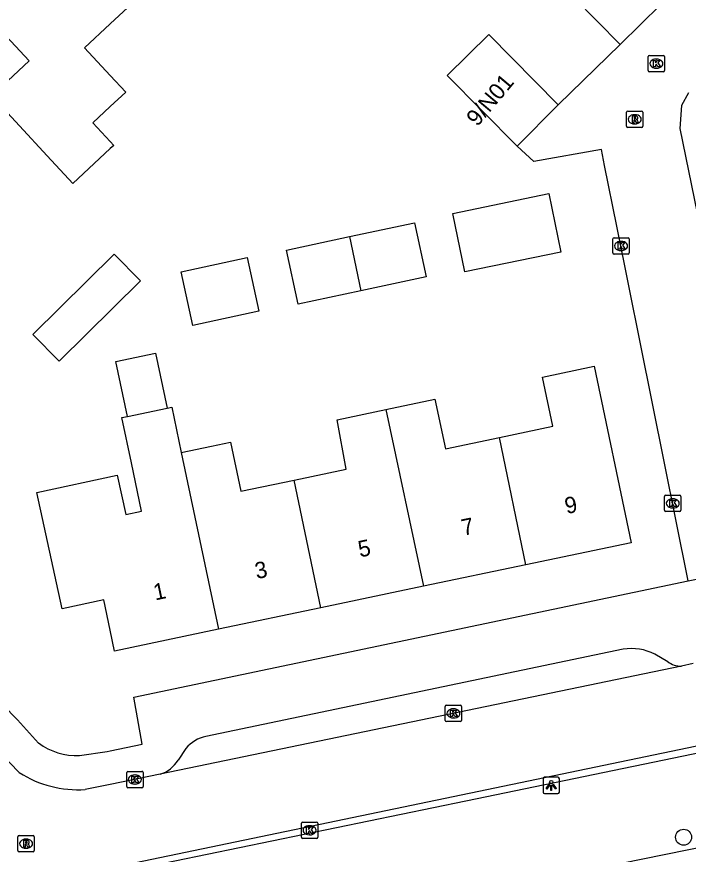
# Model space of a CAD drawing. Extents: x 162880 to 165536, y 384011 to 385179.
# Drawn here: x 163994.3 to 164035.3, y 384189.9 to 384241.1 of the extents above; entities that cross this region are included whole.
import ezdxf

# ---------------------------------------------------------------- set-up
doc = ezdxf.new("R2010")
doc.units = 0
for name, color, linetype in [('IMGEO_Boom', 7, 'Continuous'), ('IMGEO_Groenvoorziening', 7, 'Continuous'), ('IMGEO_Kolk', 7, 'Continuous'), ('IMGEO_Lichtpunt', 7, 'Continuous'), ('IMGEO_Muur', 7, 'Continuous'), ('IMGEO_Pand', 7, 'Continuous'), ('IMGEO_Pand_nummerreeks', 7, 'Continuous'), ('IMGEO_Rijbaan_lokaal_open', 7, 'Continuous'), ('IMGEO_Rioolput', 7, 'Continuous'), ('IMGEO_Voetpad_open', 7, 'Continuous')]:
    doc.layers.add(name, color=color, linetype=linetype)

msp = doc.modelspace()

# ---------------------------------------------------------------- linework, layer by layer
at = {"layer": 'IMGEO_Boom'}
msp.add_circle((164035.048, 384190.943), 0.489, dxfattribs=at)
at = {"layer": 'IMGEO_Groenvoorziening'}
msp.add_lwpolyline([(163991.655, 384179.863), (163992.185, 384181.427), (164150.97, 384213.664)], dxfattribs=at)
at = {"layer": 'IMGEO_Kolk'}
for p, q in [((164032.958, 384238.721), (164033.81, 384238.721)), ((164032.883, 384237.795), (164032.883, 384238.647)), ((164033.371, 384238.501), (164033.396, 384238.501)), ((164033.884, 384238.647), (164033.884, 384237.795)), ((164033.81, 384237.721), (164032.958, 384237.721)), ((164033.394, 384237.941), (164033.369, 384237.941)), ((164030.721, 384226.653), (164030.721, 384227.505)), ((164030.796, 384227.579), (164031.648, 384227.579)), ((164031.722, 384227.505), (164031.722, 384226.653)), ((164031.209, 384227.359), (164031.234, 384227.359)), ((164031.648, 384226.579), (164030.796, 384226.579)), ((164031.232, 384226.799), (164031.207, 384226.799)), ((164033.882, 384210.92), (164033.882, 384211.772)), ((164033.957, 384211.846), (164034.809, 384211.846)), ((164034.37, 384211.626), (164034.395, 384211.626)), ((164034.883, 384211.772), (164034.883, 384210.92)), ((164034.393, 384211.066), (164034.368, 384211.066)), ((164034.809, 384210.846), (164033.957, 384210.846)), ((164020.476, 384198.085), (164020.476, 384198.937)), ((164020.551, 384199.011), (164021.403, 384199.011)), ((164020.964, 384198.791), (164020.989, 384198.791)), ((164021.477, 384198.937), (164021.477, 384198.085)), ((164020.987, 384198.231), (164020.962, 384198.231)), ((164021.403, 384198.011), (164020.551, 384198.011)), ((164001.004, 384194.042), (164001.004, 384194.894)), ((164001.079, 384194.968), (164001.931, 384194.968)), ((164001.492, 384194.748), (164001.517, 384194.748)), ((164002.005, 384194.894), (164002.005, 384194.042)), ((164001.515, 384194.188), (164001.49, 384194.188)), ((164001.931, 384193.968), (164001.079, 384193.968)), ((164011.682, 384190.942), (164011.682, 384191.794)), ((164011.757, 384191.868), (164012.609, 384191.868)), ((164012.17, 384191.648), (164012.195, 384191.648)), ((164012.683, 384191.794), (164012.683, 384190.942)), ((164012.193, 384191.088), (164012.168, 384191.088)), ((164012.609, 384190.868), (164011.757, 384190.868))]:
    msp.add_line(p, q, dxfattribs=at)
for points in [[(164032.958, 384238.721), (164033.81, 384238.721)], [(164032.883, 384237.795), (164032.883, 384238.647)], [(164033.204, 384238.421), (164033.327, 384238.421), (164033.327, 384238.27), (164033.457, 384238.421), (164033.621, 384238.421), (164033.475, 384238.27), (164033.628, 384238.021), (164033.476, 384238.021), (164033.391, 384238.185), (164033.327, 384238.118), (164033.327, 384238.021), (164033.204, 384238.021), (164033.204, 384238.421)], [(164033.884, 384238.647), (164033.884, 384237.795)], [(164033.81, 384237.721), (164032.958, 384237.721)], [(164030.721, 384226.653), (164030.721, 384227.505)], [(164030.796, 384227.579), (164031.648, 384227.579)], [(164031.722, 384227.505), (164031.722, 384226.653)], [(164031.042, 384227.279), (164031.165, 384227.279), (164031.165, 384227.128), (164031.295, 384227.279), (164031.459, 384227.279), (164031.313, 384227.128), (164031.466, 384226.879), (164031.314, 384226.879), (164031.229, 384227.043), (164031.165, 384226.976), (164031.165, 384226.879), (164031.042, 384226.879), (164031.042, 384227.279)], [(164031.648, 384226.579), (164030.796, 384226.579)], [(164033.882, 384210.92), (164033.882, 384211.772)], [(164033.957, 384211.846), (164034.809, 384211.846)], [(164034.203, 384211.546), (164034.326, 384211.546), (164034.326, 384211.395), (164034.456, 384211.546), (164034.62, 384211.546), (164034.474, 384211.395), (164034.627, 384211.146), (164034.475, 384211.146), (164034.39, 384211.31), (164034.326, 384211.243), (164034.326, 384211.146), (164034.203, 384211.146), (164034.203, 384211.546)], [(164034.883, 384211.772), (164034.883, 384210.92)], [(164034.809, 384210.846), (164033.957, 384210.846)], [(164020.476, 384198.085), (164020.476, 384198.937)], [(164020.551, 384199.011), (164021.403, 384199.011)], [(164021.477, 384198.937), (164021.477, 384198.085)], [(164020.797, 384198.711), (164020.92, 384198.711), (164020.92, 384198.56), (164021.05, 384198.711), (164021.214, 384198.711), (164021.068, 384198.56), (164021.221, 384198.311), (164021.069, 384198.311), (164020.984, 384198.475), (164020.92, 384198.408), (164020.92, 384198.311), (164020.797, 384198.311), (164020.797, 384198.711)], [(164021.403, 384198.011), (164020.551, 384198.011)], [(164001.004, 384194.042), (164001.004, 384194.894)], [(164001.079, 384194.968), (164001.931, 384194.968)], [(164001.325, 384194.668), (164001.448, 384194.668), (164001.448, 384194.517), (164001.578, 384194.668), (164001.742, 384194.668), (164001.596, 384194.517), (164001.749, 384194.268), (164001.597, 384194.268), (164001.512, 384194.432), (164001.448, 384194.365), (164001.448, 384194.268), (164001.325, 384194.268), (164001.325, 384194.668)], [(164002.005, 384194.894), (164002.005, 384194.042)], [(164001.931, 384193.968), (164001.079, 384193.968)], [(164011.682, 384190.942), (164011.682, 384191.794)], [(164011.757, 384191.868), (164012.609, 384191.868)], [(164012.683, 384191.794), (164012.683, 384190.942)], [(164012.003, 384191.568), (164012.126, 384191.568), (164012.126, 384191.417), (164012.256, 384191.568), (164012.42, 384191.568), (164012.274, 384191.417), (164012.427, 384191.168), (164012.275, 384191.168), (164012.19, 384191.332), (164012.126, 384191.265), (164012.126, 384191.168), (164012.003, 384191.168), (164012.003, 384191.568)], [(164012.609, 384190.868), (164011.757, 384190.868)]]:
    msp.add_lwpolyline(points, dxfattribs=at)
for centre, start, end in [((164032.96, 384238.645), 91.552, 178.448), ((164032.96, 384238.645), 91.552, 178.448), ((164033.808, 384238.645), 1.552, 88.448), ((164033.808, 384238.645), 1.552, 88.448), ((164032.96, 384237.797), 181.552, 268.448), ((164032.96, 384237.797), 181.552, 268.448), ((164033.808, 384237.797), 271.552, 358.448), ((164033.808, 384237.797), 271.552, 358.448), ((164030.798, 384227.503), 91.552, 178.448), ((164030.798, 384227.503), 91.552, 178.448), ((164031.646, 384227.503), 1.552, 88.448), ((164031.646, 384227.503), 1.552, 88.448), ((164030.798, 384226.655), 181.552, 268.448), ((164030.798, 384226.655), 181.552, 268.448), ((164031.646, 384226.655), 271.552, 358.448), ((164031.646, 384226.655), 271.552, 358.448), ((164033.959, 384211.77), 91.552, 178.448), ((164033.959, 384211.77), 91.552, 178.448), ((164034.807, 384211.77), 1.552, 88.448), ((164034.807, 384211.77), 1.552, 88.448), ((164033.959, 384210.922), 181.552, 268.448), ((164033.959, 384210.922), 181.552, 268.448), ((164034.807, 384210.922), 271.552, 358.448), ((164034.807, 384210.922), 271.552, 358.448), ((164020.553, 384198.935), 91.552, 178.448), ((164020.553, 384198.935), 91.552, 178.448), ((164021.401, 384198.935), 1.552, 88.448), ((164021.401, 384198.935), 1.552, 88.448), ((164020.553, 384198.087), 181.552, 268.448), ((164020.553, 384198.087), 181.552, 268.448), ((164021.401, 384198.087), 271.552, 358.448), ((164021.401, 384198.087), 271.552, 358.448), ((164001.081, 384194.892), 91.552, 178.448), ((164001.081, 384194.892), 91.552, 178.448), ((164001.929, 384194.892), 1.552, 88.448), ((164001.929, 384194.892), 1.552, 88.448), ((164001.081, 384194.044), 181.552, 268.448), ((164001.081, 384194.044), 181.552, 268.448), ((164001.929, 384194.044), 271.552, 358.448), ((164001.929, 384194.044), 271.552, 358.448), ((164011.759, 384191.792), 91.552, 178.448), ((164011.759, 384191.792), 91.552, 178.448), ((164012.607, 384191.792), 1.552, 88.448), ((164012.607, 384191.792), 1.552, 88.448), ((164011.759, 384190.944), 181.552, 268.448), ((164011.759, 384190.944), 181.552, 268.448), ((164012.607, 384190.944), 271.552, 358.448), ((164012.607, 384190.944), 271.552, 358.448)]:
    msp.add_arc(centre, 0.0765, start, end, dxfattribs=at)
for centre, major_axis, ratio, start_param, end_param in [((164033.37, 384238.221), (-0.387, 0.002), 0.722429, 4.712389, 7.853982), ((164033.395, 384238.221), (-0.39, 0.002), 0.717154, 1.570796, 4.712389), ((164031.208, 384227.079), (-0.387, 0.002), 0.722429, 4.712389, 7.853982), ((164031.233, 384227.079), (-0.39, 0.002), 0.717154, 1.570796, 4.712389), ((164034.369, 384211.346), (-0.387, 0.002), 0.722429, 4.712389, 7.853982), ((164034.394, 384211.346), (-0.39, 0.002), 0.717154, 1.570796, 4.712389), ((164020.963, 384198.511), (-0.387, 0.002), 0.722429, 4.712389, 7.853982), ((164020.988, 384198.511), (-0.39, 0.002), 0.717154, 1.570796, 4.712389), ((164001.491, 384194.468), (-0.387, 0.002), 0.722429, 4.712389, 7.853982), ((164001.516, 384194.468), (-0.39, 0.002), 0.717154, 1.570796, 4.712389), ((164012.169, 384191.368), (-0.387, 0.002), 0.722429, 4.712389, 7.853982), ((164012.194, 384191.368), (-0.39, 0.002), 0.717154, 1.570796, 4.712389)]:
    msp.add_ellipse(centre, major_axis=major_axis, ratio=ratio, start_param=start_param, end_param=end_param, dxfattribs=at)
at = {"layer": 'IMGEO_Lichtpunt'}
for p, q in [((164026.455, 384194.511), (164026.455, 384193.704)), ((164026.455, 384194.511), (164026.455, 384193.704)), ((164027.357, 384194.606), (164026.549, 384194.606)), ((164027.357, 384194.606), (164026.549, 384194.606)), ((164027.451, 384193.704), (164027.451, 384194.511)), ((164027.451, 384193.704), (164027.451, 384194.511)), ((164026.549, 384193.61), (164027.357, 384193.61)), ((164026.549, 384193.61), (164027.357, 384193.61))]:
    msp.add_line(p, q, dxfattribs=at)
for points in [[(164026.829, 384194.175), (164026.868, 384194.147), (164026.68, 384193.885), (164026.642, 384193.912), (164026.829, 384194.175)], [(164027.041, 384194.147), (164027.079, 384194.174), (164027.266, 384193.912), (164027.227, 384193.884), (164027.041, 384194.147)], [(164026.931, 384194.127), (164026.978, 384194.127), (164026.978, 384193.805), (164026.931, 384193.805), (164026.931, 384194.127)]]:
    msp.add_lwpolyline(points, dxfattribs=at)
msp.add_circle((164026.954, 384194.309), 0.0994, dxfattribs=at)
for centre, start, end in [((164026.549, 384194.511), 90, 180), ((164026.549, 384194.511), 90, 180), ((164027.357, 384194.511), 0, 90), ((164027.357, 384194.511), 0, 90), ((164026.549, 384193.704), 180, 270), ((164026.549, 384193.704), 180, 270), ((164027.357, 384193.704), 270, 0), ((164027.357, 384193.704), 270, 360)]:
    msp.add_arc(centre, 0.0946, start, end, dxfattribs=at)
at = {"layer": 'IMGEO_Muur'}
msp.add_lwpolyline([(164027.381, 384235.712), (164031.164, 384239.4)], dxfattribs=at)
at = {"layer": 'IMGEO_Pand'}
for points in [[(164001.068, 384241.645), (164000, 384240.649), (163998.426, 384239.181), (164000, 384237.492), (164000.946, 384236.477), (164000, 384235.595), (163998.936, 384234.603), (164000, 384233.459), (164000.217, 384233.226), (164000, 384233.024), (163997.721, 384230.902), (163996.147, 384232.592), (163992.74, 384236.252), (163995.038, 384238.391), (163990.281, 384243.499), (163995.146, 384248.028)], [(164031.164, 384239.4), (164026.942, 384243.693)], [(164031.164, 384239.4), (164033.648, 384241.844)], [(164024.866, 384233.172), (164020.603, 384237.498), (164023.148, 384240.006), (164027.381, 384235.712)], [(164024.866, 384233.172), (164027.381, 384235.712)], [(164026.81, 384230.281), (164027.548, 384226.704), (164021.672, 384225.491), (164020.934, 384229.068), (164026.81, 384230.281)], [(164014.618, 384227.648), (164018.592, 384228.499), (164019.301, 384225.185), (164015.319, 384224.333)], [(164015.319, 384224.333), (164011.476, 384223.51), (164010.767, 384226.824), (164014.618, 384227.648)], [(164014.618, 384227.648), (164015.319, 384224.333)], [(164001.844, 384224.953), (163996.873, 384220.038), (163995.26, 384221.669), (164000.231, 384226.584), (164001.844, 384224.953)], [(164009.075, 384223.094), (164005.045, 384222.219), (164004.334, 384225.495), (164008.364, 384226.37), (164009.075, 384223.094)], [(164001.048, 384216.657), (164000.342, 384220.023), (164002.773, 384220.533), (164003.48, 384217.167)], [(164023.785, 384215.372), (164027.058, 384216.059), (164026.428, 384219.065), (164029.576, 384219.725), (164031.839, 384208.942), (164025.412, 384207.593)], [(164016.853, 384217.082), (164019.835, 384217.707), (164020.497, 384214.682), (164023.785, 384215.372)], [(164001.048, 384216.657), (164003.48, 384217.167)], [(164003.48, 384217.167), (164003.755, 384217.225), (164004.339, 384214.458)], [(164006.619, 384203.649), (164000.265, 384202.315), (164000, 384203.589), (163999.613, 384205.451), (163997.059, 384204.896), (163995.516, 384212.008), (164000.432, 384213.074), (164000.955, 384210.665), (164001.909, 384210.863), (164001.289, 384213.817), (164000.708, 384216.585), (164001.048, 384216.657)], [(164011.242, 384212.769), (164014.418, 384213.435), (164013.875, 384216.457), (164016.853, 384217.082)], [(164016.853, 384217.082), (164019.139, 384206.276)], [(164025.412, 384207.593), (164023.785, 384215.372)], [(164004.339, 384214.458), (164006.183, 384214.845), (164007.36, 384215.092), (164007.991, 384212.087), (164011.242, 384212.769)], [(164004.339, 384214.458), (164006.619, 384203.649)], [(164012.881, 384204.963), (164011.242, 384212.769)], [(164025.412, 384207.593), (164019.139, 384206.276)], [(164019.139, 384206.276), (164012.881, 384204.963)], [(164012.881, 384204.963), (164006.619, 384203.649)]]:
    msp.add_lwpolyline(points, dxfattribs=at)
at = {"layer": 'IMGEO_Rijbaan_lokaal_open'}
for points in [[(164027.381, 384235.712), (164031.164, 384239.4)], [(164035.336, 384236.427), (164034.911, 384235.662), (164034.815, 384234.262), (164040.268, 384207.587)], [(164035.326, 384206.609), (164030.966, 384228.287), (164030.221, 384231.993), (164030.024, 384232.973), (164025.891, 384232.23), (164024.866, 384233.172)], [(164115.052, 384212.95), (164065.439, 384202.652), (164000, 384189.057), (163994.317, 384187.915), (163962.145, 384220.88)], [(164035.326, 384206.609), (164040.268, 384207.587)], [(163994.44, 384194.894), (163985.824, 384203.771)], [(164034.909, 384201.404), (164003.053, 384194.788)], [(164035.631, 384201.554), (164034.909, 384201.404)], [(164003.053, 384194.788), (164000, 384194.155), (163998.457, 384193.852)]]:
    msp.add_lwpolyline(points, dxfattribs=at)
msp.add_arc((163998.037, 384200.495), 6.656, 237.2944, 273.6218, dxfattribs=at)
at = {"layer": 'IMGEO_Rioolput'}
for p, q in [((164031.556, 384234.394), (164031.556, 384235.246)), ((164031.631, 384235.32), (164032.483, 384235.32)), ((164032.044, 384235.1), (164032.069, 384235.1)), ((164032.557, 384235.246), (164032.557, 384234.394)), ((164032.483, 384234.32), (164031.631, 384234.32)), ((164032.067, 384234.54), (164032.042, 384234.54)), ((163994.352, 384190.122), (163994.352, 384190.974)), ((163994.427, 384191.048), (163995.279, 384191.048)), ((163994.84, 384190.828), (163994.865, 384190.828)), ((163995.353, 384190.974), (163995.353, 384190.122)), ((163995.279, 384190.048), (163994.427, 384190.048)), ((163994.863, 384190.268), (163994.838, 384190.268))]:
    msp.add_line(p, q, dxfattribs=at)
for points in [[(164031.556, 384234.394), (164031.556, 384235.246)], [(164031.631, 384235.32), (164032.483, 384235.32)], [(164032.557, 384235.246), (164032.557, 384234.394)], [(164032.145, 384235.018), (164031.893, 384235.02), (164031.893, 384234.62)], [(164031.893, 384234.62), (164032.017, 384234.62), (164032.017, 384234.782), (164032.028, 384234.782)], [(164032.071, 384234.939), (164032.017, 384234.939), (164032.017, 384234.858)], [(164032.017, 384234.858), (164032.069, 384234.858)], [(164032.075, 384234.753), (164032.146, 384234.62), (164032.286, 384234.62), (164032.221, 384234.746)], [(164032.483, 384234.32), (164031.631, 384234.32)], [(163994.352, 384190.122), (163994.352, 384190.974)], [(163994.427, 384191.048), (163995.279, 384191.048)], [(163994.941, 384190.746), (163994.689, 384190.748), (163994.689, 384190.348)], [(163994.867, 384190.667), (163994.813, 384190.667), (163994.813, 384190.586)], [(163994.813, 384190.586), (163994.865, 384190.586)], [(163995.353, 384190.974), (163995.353, 384190.122)], [(163995.279, 384190.048), (163994.427, 384190.048)], [(163994.689, 384190.348), (163994.813, 384190.348), (163994.813, 384190.51), (163994.824, 384190.51)], [(163994.871, 384190.481), (163994.942, 384190.348), (163995.082, 384190.348), (163995.017, 384190.474)]]:
    msp.add_lwpolyline(points, dxfattribs=at)
for centre, radius, start, end in [((164031.633, 384235.244), 0.0765, 91.552, 178.448), ((164031.633, 384235.244), 0.0765, 91.552, 178.448), ((164032.481, 384235.244), 0.0765, 1.552, 88.448), ((164032.481, 384235.244), 0.0765, 1.552, 88.448), ((164032.027, 384234.729), 0.0533, 26.0293, 88.6989), ((164032.053, 384235.047), 0.19, 274.7715, 282.9687), ((164032.077, 384234.843), 0.0964, 77.0061, 93.1865), ((164032.091, 384234.9), 0.0378, 276.6634, 79.6772), ((164032.144, 384234.908), 0.109, 350.3612, 89.416), ((164032.142, 384234.908), 0.112, 277.5842, 350.9817), ((164032.126, 384234.693), 0.108, 29.5134, 73.7905), ((164031.633, 384234.396), 0.0765, 181.552, 268.448), ((164031.633, 384234.396), 0.0765, 181.552, 268.448), ((164032.481, 384234.396), 0.0765, 271.552, 358.448), ((164032.481, 384234.396), 0.0765, 271.552, 358.448), ((163994.429, 384190.972), 0.0765, 91.552, 178.448), ((163994.429, 384190.972), 0.0765, 91.552, 178.448), ((163994.849, 384190.775), 0.19, 274.7715, 282.9687), ((163994.873, 384190.571), 0.0964, 77.0061, 93.1865), ((163994.887, 384190.628), 0.0378, 276.6634, 79.6772), ((163994.94, 384190.636), 0.109, 350.3612, 89.416), ((163994.938, 384190.636), 0.112, 277.5842, 350.9817), ((163995.277, 384190.972), 0.0765, 1.552, 88.448), ((163995.277, 384190.972), 0.0765, 1.552, 88.448), ((163994.429, 384190.124), 0.0765, 181.552, 268.448), ((163994.429, 384190.124), 0.0765, 181.552, 268.448), ((163994.823, 384190.457), 0.0533, 26.0293, 88.6989), ((163994.922, 384190.421), 0.108, 29.5134, 73.7905), ((163995.277, 384190.124), 0.0765, 271.552, 358.448), ((163995.277, 384190.124), 0.0765, 271.552, 358.448)]:
    msp.add_arc(centre, radius, start, end, dxfattribs=at)
for centre, major_axis, ratio, start_param, end_param in [((164032.043, 384234.82), (-0.387, 0.002), 0.722429, 4.712389, 7.853982), ((164032.068, 384234.82), (-0.39, 0.002), 0.717154, 1.570796, 4.712389), ((163994.839, 384190.548), (-0.387, 0.002), 0.722429, 4.712389, 7.853982), ((163994.864, 384190.548), (-0.39, 0.002), 0.717154, 1.570796, 4.712389)]:
    msp.add_ellipse(centre, major_axis=major_axis, ratio=ratio, start_param=start_param, end_param=end_param, dxfattribs=at)
at = {"layer": 'IMGEO_Voetpad_open'}
for points in [[(163961.899, 384220.601), (163984.24, 384197.653), (163994.239, 384187.487), (164000, 384188.678), (164021.738, 384193.17), (164115.149, 384212.48)], [(163978.172, 384214.67), (163984.509, 384208.134), (163994.326, 384198.122), (163995.611, 384196.7)], [(163998.128, 384195.926), (163999.82, 384196.177), (164000, 384196.214), (164001.949, 384196.619), (164001.432, 384199.492), (164035.326, 384206.609)], [(164031.352, 384202.433), (164005.852, 384197.102)], [(164034.085, 384201.67), (164033.283, 384202.124)], [(164004.619, 384196.36), (164004.144, 384195.647)]]:
    msp.add_lwpolyline(points, dxfattribs=at)
for centre, radius, start, end in [((164031.854, 384199.38), 3.094, 62.4861, 99.3311), ((164034.871, 384202.696), 1.293, 232.5473, 271.6709), ((163997.992, 384199.963), 4.039, 233.8811, 271.9327), ((164006.284, 384194.989), 2.157, 101.55, 140.5277), ((164002.448, 384196.679), 1.986, 287.7495, 328.6808)]:
    msp.add_arc(centre, radius, start, end, dxfattribs=at)

# ---------------------------------------------------------------- texts
at = {"layer": 'IMGEO_Pand_nummerreeks'}
for s, rotation, p in [('9/N01', 49.9697, (164022.442, 384234.33)), ('9', 11.8536, (164027.894, 384210.689)), ('7', 11.8536, (164021.579, 384209.364)), ('5', 11.8536, (164015.264, 384208.039)), ('3', 11.8536, (164008.95, 384206.713)), ('1', 11.8545, (164002.747, 384205.41))]:
    msp.add_text(s, height=1, rotation=rotation, dxfattribs=at).set_placement(p)

doc.saveas('drawing.dxf')
